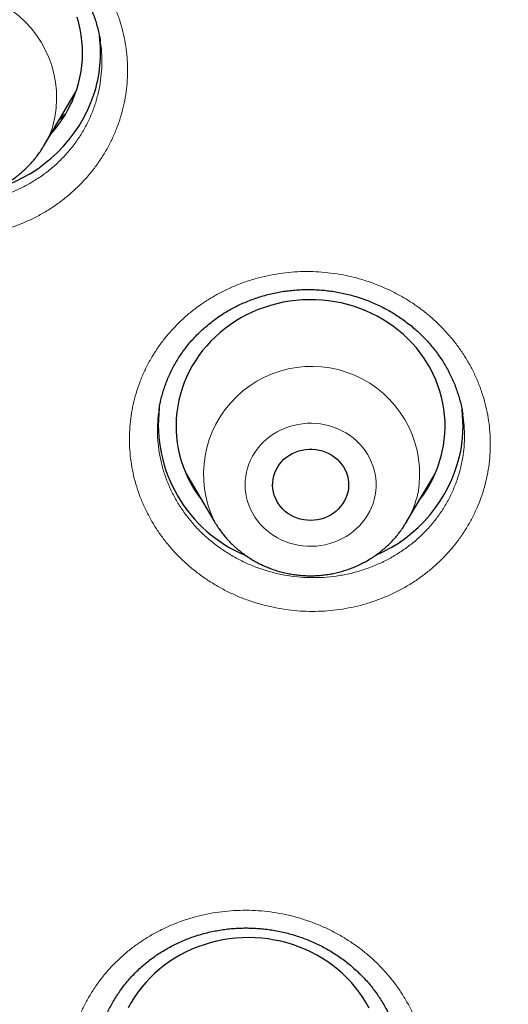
# Model space of a CAD drawing. Header units: millimetres. Extents: x 8 to 436, y 12 to 764.
# Tile 500 of 656: x 195.96 to 201.41, y 709.95 to 720.94. Entities that reach past the tile are written whole.
import ezdxf

# ---------------------------------------------------------------- set-up
doc = ezdxf.new("R2010")
doc.units = ezdxf.units.MM

msp = doc.modelspace()

# ---------------------------------------------------------------- linework, layer by layer
at = {"color": 7, "linetype": 'Continuous', "lineweight": 30}
for p, q in [((196.856, 720.696), (196.854, 720.705)), ((196.228, 719.535), (196.587, 720.145)), ((197.512, 716.588), (197.511, 716.581)), ((200.898, 716.534), (200.898, 716.536)), ((197.809, 715.881), (198.131, 715.335)), ((200.27, 715.335), (200.593, 715.881)), ((200.514, 715.73), (200.487, 715.702)), ((200.27, 715.335), (200.27, 715.333))]:
    msp.add_line(p, q, dxfattribs=at)
at = {"color": 252, "linetype": 'Continuous', "lineweight": 0}
for p, q in [((197.903, 715.721), (197.875, 715.747)), ((200.516, 715.732), (200.488, 715.704)), ((200.27, 715.333), (200.261, 715.319))]:
    msp.add_line(p, q, dxfattribs=at)
at = {"color": 7, "linetype": 'Continuous', "lineweight": 30, "flags": 128}
for points in [[(196.593, 720.163), (196.613, 720.229), (196.629, 720.295), (196.641, 720.362), (196.65, 720.43), (196.656, 720.498), (196.658, 720.566), (196.656, 720.634), (196.651, 720.702), (196.643, 720.77), (196.631, 720.837), (196.616, 720.904), (196.597, 720.969)], [(200.669, 716.12), (200.682, 716.187), (200.692, 716.255), (200.698, 716.322), (200.701, 716.391), (200.7, 716.459), (200.695, 716.527), (200.687, 716.594), (200.676, 716.662), (200.661, 716.728), (200.643, 716.794), (200.621, 716.859), (200.596, 716.923), (200.568, 716.986), (200.537, 717.047), (200.502, 717.107), (200.465, 717.166), (200.424, 717.222), (200.381, 717.277), (200.335, 717.329), (200.286, 717.38), (200.235, 717.428), (200.181, 717.474), (200.125, 717.517), (200.067, 717.558), (200.007, 717.596), (199.945, 717.631), (199.881, 717.663), (199.816, 717.693), (199.749, 717.719), (199.681, 717.742), (199.611, 717.762), (199.541, 717.78), (199.47, 717.793), (199.399, 717.804), (199.327, 717.811), (199.254, 717.815), (199.182, 717.816), (199.109, 717.814), (199.037, 717.808), (198.965, 717.799), (198.894, 717.787), (198.823, 717.771), (198.754, 717.752), (198.685, 717.73), (198.618, 717.706), (198.551, 717.678), (198.487, 717.647), (198.424, 717.613), (198.363, 717.576), (198.304, 717.537), (198.247, 717.495), (198.192, 717.45), (198.139, 717.403), (198.089, 717.354), (198.042, 717.302), (197.997, 717.248), (197.956, 717.193), (197.917, 717.135), (197.881, 717.076), (197.848, 717.016), (197.818, 716.953), (197.792, 716.89), (197.768, 716.825), (197.749, 716.76), (197.732, 716.694), (197.719, 716.627), (197.709, 716.559), (197.703, 716.491), (197.701, 716.423), (197.702, 716.355), (197.706, 716.287), (197.714, 716.219), (197.725, 716.152), (197.74, 716.085), (197.758, 716.019), (197.78, 715.954), (197.805, 715.89), (197.833, 715.828), (197.865, 715.766), (197.899, 715.706), (197.937, 715.648), (197.977, 715.592), (197.988, 715.577)], [(199.616, 715.669), (199.606, 715.634), (199.593, 715.6), (199.577, 715.567), (199.558, 715.536), (199.535, 715.506), (199.51, 715.478), (199.483, 715.453), (199.453, 715.43), (199.421, 715.41), (199.387, 715.393), (199.352, 715.378), (199.315, 715.367), (199.277, 715.359), (199.239, 715.354), (199.201, 715.352), (199.162, 715.354), (199.124, 715.359), (199.086, 715.367), (199.05, 715.378), (199.014, 715.393), (198.981, 715.41), (198.948, 715.43), (198.919, 715.453), (198.891, 715.478), (198.866, 715.506), (198.844, 715.536), (198.824, 715.567), (198.808, 715.6), (198.795, 715.634), (198.786, 715.669), (198.78, 715.705), (198.777, 715.741), (198.778, 715.777), (198.782, 715.813), (198.79, 715.849), (198.801, 715.884), (198.816, 715.917), (198.834, 715.949), (198.854, 715.98), (198.878, 716.008), (198.904, 716.035), (198.933, 716.059), (198.964, 716.081), (198.997, 716.099), (199.032, 716.115), (199.068, 716.128), (199.105, 716.138), (199.143, 716.145), (199.181, 716.148), (199.22, 716.148), (199.258, 716.145), (199.296, 716.138), (199.333, 716.128), (199.37, 716.115), (199.404, 716.099), (199.437, 716.081), (199.468, 716.059), (199.497, 716.035), (199.523, 716.008), (199.547, 715.98), (199.568, 715.949), (199.585, 715.917), (199.6, 715.884), (199.611, 715.849), (199.619, 715.813), (199.623, 715.777), (199.624, 715.741), (199.622, 715.705), (199.616, 715.669)], [(199.854, 709.908), (199.821, 709.969), (199.784, 710.028), (199.744, 710.085), (199.702, 710.14), (199.657, 710.193), (199.609, 710.244), (199.558, 710.293), (199.505, 710.339), (199.45, 710.383), (199.392, 710.425), (199.332, 710.463), (199.271, 710.5), (199.208, 710.533), (199.143, 710.563), (199.076, 710.59), (199.009, 710.615), (198.94, 710.636), (198.87, 710.654), (198.799, 710.668), (198.727, 710.68), (198.656, 710.688), (198.583, 710.693), (198.511, 710.695), (198.438, 710.694), (198.366, 710.689), (198.294, 710.681), (198.223, 710.669), (198.152, 710.655), (198.082, 710.637), (198.013, 710.616), (197.945, 710.592), (197.878, 710.565), (197.813, 710.535), (197.75, 710.502), (197.688, 710.466), (197.629, 710.427), (197.571, 710.386), (197.516, 710.342), (197.462, 710.296), (197.412, 710.247), (197.364, 710.196), (197.318, 710.143), (197.275, 710.088), (197.236, 710.031), (197.199, 709.972), (197.165, 709.912)]]:
    msp.add_lwpolyline(points, dxfattribs=at)
at = {"color": 252, "linetype": 'Continuous', "lineweight": 0, "flags": 128}
msp.add_lwpolyline([(198.486, 715.89), (198.477, 715.843), (198.472, 715.796), (198.47, 715.749), (198.472, 715.701), (198.477, 715.654), (198.486, 715.607), (198.498, 715.562), (198.514, 715.516), (198.533, 715.472), (198.555, 715.43), (198.58, 715.389), (198.608, 715.349), (198.639, 715.312), (198.672, 715.276), (198.708, 715.243), (198.747, 715.213), (198.787, 715.184), (198.83, 715.159), (198.874, 715.136), (198.92, 715.117), (198.967, 715.1), (199.015, 715.086), (199.064, 715.076), (199.114, 715.069), (199.165, 715.065), (199.215, 715.064), (199.265, 715.066), (199.315, 715.072), (199.365, 715.081), (199.414, 715.094), (199.461, 715.109), (199.508, 715.127), (199.553, 715.149), (199.596, 715.173), (199.637, 715.2), (199.677, 715.23), (199.714, 715.262), (199.749, 715.296), (199.781, 715.333), (199.81, 715.371), (199.836, 715.412), (199.86, 715.454), (199.88, 715.497), (199.897, 715.542), (199.91, 715.587), (199.921, 715.634), (199.927, 715.681), (199.931, 715.728), (199.931, 715.775), (199.927, 715.823), (199.92, 715.87), (199.91, 715.916), (199.896, 715.961), (199.878, 716.006), (199.858, 716.049), (199.835, 716.091), (199.808, 716.132), (199.779, 716.17), (199.746, 716.206), (199.712, 716.241), (199.674, 716.273), (199.635, 716.302), (199.593, 716.329), (199.55, 716.353), (199.505, 716.374), (199.458, 716.393), (199.41, 716.408), (199.362, 716.42), (199.312, 716.429), (199.262, 716.434), (199.212, 716.436), (199.161, 716.436), (199.111, 716.431), (199.061, 716.424), (199.012, 716.413), (198.964, 716.399), (198.917, 716.383), (198.871, 716.363), (198.827, 716.34), (198.784, 716.314), (198.744, 716.286), (198.706, 716.255), (198.67, 716.222), (198.636, 716.186), (198.606, 716.149), (198.578, 716.109), (198.553, 716.068), (198.531, 716.025), (198.513, 715.981), (198.497, 715.936), (198.486, 715.89)], dxfattribs=at)
at = {"color": 252, "linetype": 'Continuous', "lineweight": 0}
for centre, radius, start, end in [((195.166, 720.07), 1.203, 344.9443, 206.8618), ((195.267, 720.101), 1.115, 329.192, 342.0672), ((199.212, 715.867), 1.205, 349.9819, 206.1995), ((199.317, 715.898), 1.107, 329.4318, 347.4726)]:
    msp.add_arc(centre, radius, start, end, dxfattribs=at)
at = {"color": 7, "linetype": 'Continuous', "lineweight": 30}
for centre, radius, start, end in [((195.352, 720.572), 1.506, 342.0648, 7.1769), ((195.274, 720.592), 1.387, 317.8219, 341.9799), ((195.224, 720.635), 1.647, 287.7029, 341.3483), ((199.086, 716.422), 1.583, 173.232, 247.4247), ((199.398, 716.407), 1.503, 347.5137, 7.0649), ((199.287, 716.452), 1.621, 293.3151, 346.8111), ((199.333, 716.418), 1.369, 322.0886, 347.4137)]:
    msp.add_arc(centre, radius, start, end, dxfattribs=at)
at = {"color": 252, "linetype": 'Continuous', "lineweight": 0}
for points, knots in [([(184.507, 710.808), (184.52, 711.585), (184.549, 713.197), (184.777, 715.636), (185.147, 718.116), (185.668, 720.573), (186.334, 722.999), (187.143, 725.385), (188.094, 727.725), (189.183, 730.012), (190.406, 732.237), (191.761, 734.395), (193.242, 736.478), (194.845, 738.479), (196.564, 740.393), (198.396, 742.213), (200.333, 743.934), (202.37, 745.55), (204.5, 747.057), (206.716, 748.448), (209.012, 749.721), (211.38, 750.871), (213.814, 751.894), (216.304, 752.787), (218.844, 753.548), (221.425, 754.174), (224.04, 754.662), (226.679, 755.012), (229.335, 755.223), (232, 755.293), (234.665, 755.223), (237.321, 755.012), (239.96, 754.662), (242.575, 754.174), (245.156, 753.548), (247.696, 752.787), (250.186, 751.894), (252.62, 750.871), (254.988, 749.721), (257.284, 748.448), (259.5, 747.057), (261.63, 745.55), (263.667, 743.934), (265.604, 742.213), (267.436, 740.393), (269.155, 738.479), (270.758, 736.478), (272.239, 734.395), (273.594, 732.237), (274.817, 730.012), (275.906, 727.725), (276.857, 725.385), (277.666, 722.999), (278.332, 720.573), (278.853, 718.116), (279.223, 715.636), (279.451, 713.197), (279.48, 711.586), (279.493, 710.809)], [0, 0, 0, 0, 0.016668, 0.034569, 0.05247, 0.070372, 0.088273, 0.106174, 0.124075, 0.141977, 0.159878, 0.177779, 0.19568, 0.213582, 0.231483, 0.249384, 0.267286, 0.285187, 0.303088, 0.320989, 0.338891, 0.356792, 0.374693, 0.392594, 0.410496, 0.428397, 0.446298, 0.464199, 0.482101, 0.500002, 0.517903, 0.535804, 0.553706, 0.571607, 0.589508, 0.60741, 0.625311, 0.643212, 0.661113, 0.679015, 0.696916, 0.714817, 0.732718, 0.75062, 0.768521, 0.786422, 0.804323, 0.822225, 0.840126, 0.858027, 0.875928, 0.89383, 0.911731, 0.929632, 0.947534, 0.965435, 0.983336, 1, 1, 1, 1]), ([(186.501, 709.951), (186.52, 710.89), (186.556, 712.762), (186.855, 715.549), (187.335, 718.3), (188.01, 721.014), (188.879, 723.693), (189.936, 726.324), (191.168, 728.887), (192.57, 731.358), (194.135, 733.726), (195.865, 735.991), (197.757, 738.154), (199.805, 740.204), (201.988, 742.129), (204.289, 743.908), (206.7, 745.533), (209.22, 747.004), (211.849, 748.321), (214.577, 749.479), (217.376, 750.472), (220.227, 751.288), (223.116, 751.922), (226.044, 752.375), (229.009, 752.646), (232, 752.735), (234.991, 752.646), (237.957, 752.375), (240.885, 751.922), (243.774, 751.288), (246.624, 750.472), (249.424, 749.478), (252.151, 748.32), (254.781, 747.003), (257.301, 745.532), (259.712, 743.907), (262.013, 742.128), (264.195, 740.204), (266.243, 738.153), (268.136, 735.991), (269.865, 733.725), (271.431, 731.357), (272.832, 728.886), (274.065, 726.324), (275.121, 723.693), (275.99, 721.014), (276.665, 718.299), (277.145, 715.548), (277.444, 712.761), (277.48, 710.89), (277.499, 709.951)], [0, 0, 0, 0, 0.020985, 0.041789, 0.062502, 0.083215, 0.104018, 0.125, 0.145986, 0.166791, 0.187505, 0.208217, 0.229019, 0.25, 0.270986, 0.291791, 0.312505, 0.333217, 0.354019, 0.375, 0.395986, 0.416791, 0.437505, 0.458217, 0.479019, 0.5, 0.520986, 0.541791, 0.562505, 0.583217, 0.604019, 0.625, 0.645986, 0.666791, 0.687505, 0.708217, 0.729019, 0.75, 0.770986, 0.791791, 0.812505, 0.833217, 0.854019, 0.875, 0.895985, 0.916789, 0.937502, 0.958215, 0.979017, 1, 1, 1, 1]), ([(197.073, 719.827), (197.073, 719.826), (197.06, 719.785), (197.03, 719.704), (196.978, 719.587), (196.917, 719.473), (196.848, 719.364), (196.772, 719.259), (196.688, 719.16), (196.597, 719.067), (196.5, 718.979), (196.397, 718.898), (196.288, 718.823), (196.173, 718.756), (196.054, 718.697), (195.931, 718.645), (195.804, 718.601), (195.675, 718.566), (195.543, 718.538), (195.409, 718.52), (195.273, 718.51), (195.138, 718.508), (195.002, 718.515), (194.867, 718.531), (194.734, 718.555), (194.601, 718.588), (194.472, 718.629), (194.346, 718.678), (194.223, 718.735), (194.105, 718.8), (193.991, 718.872), (193.882, 718.952), (193.78, 719.037), (193.683, 719.129), (193.594, 719.227), (193.511, 719.33), (193.436, 719.438), (193.368, 719.551), (193.309, 719.667), (193.258, 719.787), (193.216, 719.91), (193.183, 720.035), (193.158, 720.161), (193.143, 720.289), (193.137, 720.417), (193.14, 720.545), (193.152, 720.673), (193.173, 720.801), (193.204, 720.928), (193.245, 721.055), (193.295, 721.177), (193.353, 721.294), (193.418, 721.405), (193.491, 721.512), (193.572, 721.614), (193.659, 721.71), (193.754, 721.8), (193.855, 721.884), (193.962, 721.962), (194.074, 722.032), (194.191, 722.095), (194.312, 722.15), (194.437, 722.198), (194.566, 722.237), (194.697, 722.268), (194.83, 722.29), (194.964, 722.304), (195.1, 722.309), (195.236, 722.306), (195.371, 722.294), (195.506, 722.274), (195.638, 722.244), (195.769, 722.207), (195.897, 722.161), (196.021, 722.108), (196.142, 722.046), (196.257, 721.977), (196.368, 721.901), (196.474, 721.818), (196.573, 721.729), (196.666, 721.634), (196.751, 721.533), (196.83, 721.427), (196.901, 721.316), (196.964, 721.201), (197.018, 721.083), (197.064, 720.962), (197.101, 720.838), (197.13, 720.712), (197.149, 720.584), (197.16, 720.456), (197.161, 720.329), (197.153, 720.201), (197.135, 720.074), (197.11, 719.949), (197.085, 719.868), (197.073, 719.827)], [0, 0, 0, 0, 0.000143, 0.010841, 0.021574, 0.03232, 0.043054, 0.053751, 0.064448, 0.075181, 0.085927, 0.09666, 0.107357, 0.118061, 0.128802, 0.139555, 0.150296, 0.161, 0.171716, 0.182468, 0.193233, 0.203986, 0.214702, 0.225429, 0.236193, 0.246969, 0.257733, 0.26846, 0.279193, 0.289962, 0.300744, 0.311513, 0.322246, 0.332976, 0.343743, 0.354522, 0.365289, 0.376019, 0.38674, 0.397497, 0.408267, 0.419024, 0.429745, 0.440453, 0.451198, 0.461956, 0.472701, 0.483409, 0.494548, 0.505702, 0.516841, 0.527542, 0.538279, 0.549029, 0.559766, 0.570466, 0.581167, 0.591904, 0.602653, 0.61339, 0.62409, 0.634798, 0.645542, 0.656298, 0.667043, 0.67775, 0.68847, 0.699227, 0.709995, 0.720752, 0.731472, 0.742201, 0.752968, 0.763746, 0.774513, 0.785242, 0.795975, 0.806745, 0.817526, 0.828296, 0.839029, 0.849756, 0.860521, 0.871298, 0.882062, 0.89279, 0.903507, 0.91426, 0.925026, 0.93578, 0.946497, 0.957173, 0.967886, 0.978611, 0.989324, 1, 1, 1, 1]), ([(193.471, 720.761), (193.467, 720.742), (193.457, 720.679), (193.451, 720.568), (193.453, 720.432), (193.468, 720.296), (193.496, 720.162), (193.535, 720.029), (193.585, 719.9), (193.647, 719.776), (193.72, 719.656), (193.803, 719.543), (193.895, 719.436), (193.997, 719.337), (194.107, 719.247), (194.225, 719.165), (194.349, 719.092), (194.479, 719.03), (194.613, 718.979), (194.752, 718.938), (194.894, 718.908), (195.037, 718.889), (195.181, 718.883), (195.326, 718.887), (195.469, 718.903), (195.61, 718.931), (195.747, 718.969), (195.881, 719.019), (196.009, 719.079), (196.131, 719.149), (196.247, 719.228), (196.354, 719.317), (196.454, 719.414), (196.544, 719.519), (196.624, 719.631), (196.694, 719.75), (196.754, 719.873), (196.785, 719.959), (196.8, 720.002)], [0, 0, 0, 0, 0.011807, 0.040046, 0.068285, 0.096423, 0.124598, 0.152874, 0.181151, 0.209326, 0.237533, 0.265841, 0.294149, 0.322356, 0.350577, 0.378898, 0.40722, 0.435441, 0.463652, 0.491964, 0.520276, 0.548487, 0.576672, 0.604957, 0.633242, 0.661426, 0.68958, 0.717833, 0.746087, 0.77424, 0.802372, 0.830605, 0.858838, 0.88697, 0.915177, 0.943485, 0.971793, 1, 1, 1, 1]), ([(196.8, 720.002), (196.812, 720.045), (196.838, 720.132), (196.861, 720.266), (196.874, 720.402), (196.873, 720.538), (196.867, 720.636), (196.857, 720.689), (196.856, 720.696)], [0, 0, 0, 0, 0.193186, 0.387062, 0.580937, 0.774124, 0.96805, 1, 1, 1, 1]), ([(196.474, 719.899), (196.451, 719.874), (196.427, 719.848), (196.4, 719.825), (196.398, 719.824)], [0, 0, 0, 0, 0.9450237, 1, 1, 1, 1]), ([(197.223, 716.647), (197.233, 716.688), (197.253, 716.771), (197.294, 716.892), (197.343, 717.01), (197.401, 717.125), (197.467, 717.236), (197.541, 717.342), (197.622, 717.443), (197.711, 717.539), (197.806, 717.629), (197.907, 717.713), (198.015, 717.789), (198.127, 717.859), (198.245, 717.921), (198.367, 717.976), (198.492, 718.023), (198.621, 718.061), (198.753, 718.092), (198.886, 718.114), (199.021, 718.127), (199.157, 718.132), (199.292, 718.128), (199.428, 718.115), (199.563, 718.094), (199.695, 718.064), (199.826, 718.026), (199.953, 717.98), (200.077, 717.926), (200.197, 717.864), (200.313, 717.795), (200.423, 717.719), (200.528, 717.636), (200.626, 717.546), (200.719, 717.45), (200.804, 717.349), (200.882, 717.243), (200.952, 717.132), (201.014, 717.018), (201.068, 716.899), (201.113, 716.777), (201.15, 716.654), (201.177, 716.528), (201.196, 716.401), (201.205, 716.273), (201.205, 716.145), (201.197, 716.015), (201.178, 715.886), (201.149, 715.756), (201.112, 715.63), (201.065, 715.509), (201.011, 715.392), (200.948, 715.279), (200.878, 715.171), (200.8, 715.067), (200.715, 714.969), (200.622, 714.876), (200.523, 714.79), (200.419, 714.71), (200.308, 714.637), (200.193, 714.572), (200.073, 714.514), (199.948, 714.463), (199.821, 714.421), (199.691, 714.387), (199.558, 714.362), (199.424, 714.345), (199.288, 714.336), (199.152, 714.336), (199.017, 714.345), (198.882, 714.362), (198.749, 714.388), (198.617, 714.423), (198.488, 714.465), (198.362, 714.516), (198.241, 714.574), (198.123, 714.64), (198.01, 714.714), (197.903, 714.794), (197.801, 714.88), (197.706, 714.973), (197.618, 715.072), (197.537, 715.176), (197.463, 715.285), (197.398, 715.398), (197.34, 715.515), (197.291, 715.635), (197.251, 715.758), (197.219, 715.883), (197.197, 716.01), (197.183, 716.137), (197.179, 716.266), (197.184, 716.394), (197.198, 716.521), (197.214, 716.605), (197.223, 716.647)], [0, 0, 0, 0, 0.010685, 0.021407, 0.032141, 0.042863, 0.053549, 0.06425, 0.074987, 0.085737, 0.096475, 0.107176, 0.117882, 0.128626, 0.139381, 0.150124, 0.160831, 0.171547, 0.182299, 0.193063, 0.203816, 0.214531, 0.225255, 0.236016, 0.246789, 0.257549, 0.268274, 0.279002, 0.289767, 0.300544, 0.311309, 0.322037, 0.332763, 0.343526, 0.354302, 0.365065, 0.375791, 0.38651, 0.397266, 0.408034, 0.41879, 0.429509, 0.440219, 0.450965, 0.461724, 0.472471, 0.483181, 0.494326, 0.505486, 0.516632, 0.527336, 0.538076, 0.548829, 0.55957, 0.570274, 0.580977, 0.591718, 0.60247, 0.613211, 0.623914, 0.634624, 0.645369, 0.656128, 0.666873, 0.677583, 0.688301, 0.699056, 0.709824, 0.720579, 0.731297, 0.742023, 0.752786, 0.763561, 0.774323, 0.785049, 0.795777, 0.806542, 0.81732, 0.828085, 0.838813, 0.849537, 0.860299, 0.871072, 0.881833, 0.892558, 0.903274, 0.914027, 0.924793, 0.935546, 0.946262, 0.956985, 0.967745, 0.978517, 0.989277, 1, 1, 1, 1]), ([(197.511, 716.581), (197.509, 716.57), (197.499, 716.515), (197.493, 716.414), (197.493, 716.278), (197.506, 716.142), (197.531, 716.008), (197.568, 715.875), (197.617, 715.746), (197.657, 715.663), (197.7, 715.581), (197.748, 715.501), (197.829, 715.387), (197.92, 715.279), (198.02, 715.179), (198.129, 715.088), (198.246, 715.005), (198.369, 714.931), (198.498, 714.867), (198.632, 714.814), (198.77, 714.772), (198.911, 714.74), (199.055, 714.72), (199.199, 714.712), (199.343, 714.715), (199.487, 714.729), (199.628, 714.755), (199.767, 714.792), (199.901, 714.84), (200.031, 714.898), (200.154, 714.966), (200.271, 715.045), (200.38, 715.132), (200.481, 715.228), (200.573, 715.331), (200.655, 715.442), (200.727, 715.559), (200.788, 715.682), (200.835, 715.802), (200.869, 715.917), (200.894, 716.028), (200.911, 716.148), (200.919, 716.276), (200.915, 716.408), (200.904, 716.493), (200.898, 716.534)], [0, 0, 0, 0, 0.005665, 0.03029, 0.054915, 0.079453, 0.103989, 0.128614, 0.153238, 0.177775, 0.177903, 0.202492, 0.227168, 0.251844, 0.276432, 0.301034, 0.325724, 0.350414, 0.375016, 0.399616, 0.424305, 0.448993, 0.473594, 0.49818, 0.522854, 0.547528, 0.572114, 0.59668, 0.621334, 0.645987, 0.670553, 0.695105, 0.719746, 0.744386, 0.768938, 0.793491, 0.818131, 0.842771, 0.867324, 0.887768, 0.908238, 0.928682, 0.953248, 0.977902, 1, 1, 1, 1]), ([(196.489, 709.096), (196.489, 709.138), (196.488, 709.223), (196.5, 709.35), (196.519, 709.476), (196.548, 709.6), (196.585, 709.722), (196.631, 709.841), (196.686, 709.957), (196.749, 710.069), (196.82, 710.177), (196.898, 710.279), (196.984, 710.377), (197.077, 710.468), (197.176, 710.554), (197.282, 710.633), (197.392, 710.706), (197.508, 710.77), (197.628, 710.828), (197.753, 710.877), (197.881, 710.919), (198.011, 710.952), (198.144, 710.977), (198.278, 710.993), (198.414, 711.001), (198.55, 711.001), (198.686, 710.991), (198.82, 710.973), (198.954, 710.947), (199.085, 710.912), (199.214, 710.869), (199.339, 710.818), (199.461, 710.759), (199.578, 710.693), (199.691, 710.619), (199.798, 710.539), (199.899, 710.452), (199.993, 710.359), (200.081, 710.26), (200.162, 710.156), (200.235, 710.047), (200.3, 709.934), (200.357, 709.818), (200.405, 709.698), (200.445, 709.575), (200.476, 709.45), (200.498, 709.322), (200.511, 709.192), (200.514, 709.059), (200.508, 708.929), (200.492, 708.801), (200.467, 708.676), (200.433, 708.552), (200.391, 708.432), (200.34, 708.314), (200.281, 708.201), (200.213, 708.091), (200.138, 707.986), (200.055, 707.886), (199.966, 707.791), (199.869, 707.703), (199.767, 707.621), (199.658, 707.546), (199.544, 707.478), (199.426, 707.417), (199.304, 707.364), (199.177, 707.319), (199.048, 707.282), (198.916, 707.253), (198.782, 707.233), (198.647, 707.222), (198.511, 707.219), (198.375, 707.224), (198.24, 707.238), (198.106, 707.261), (197.973, 707.292), (197.844, 707.332), (197.716, 707.379), (197.593, 707.435), (197.474, 707.498), (197.359, 707.568), (197.25, 707.646), (197.146, 707.73), (197.049, 707.82), (196.958, 707.916), (196.874, 708.018), (196.798, 708.125), (196.729, 708.236), (196.668, 708.351), (196.616, 708.47), (196.573, 708.591), (196.538, 708.715), (196.512, 708.841), (196.495, 708.968), (196.491, 709.054), (196.489, 709.096)], [0, 0, 0, 0, 0.0106854, 0.0214072, 0.0321414, 0.0428632, 0.0535486, 0.0642496, 0.0749872, 0.0857372, 0.0964748, 0.1071758, 0.1178825, 0.1286256, 0.1393812, 0.1501244, 0.1608311, 0.1715467, 0.1822988, 0.1930634, 0.2038156, 0.2145312, 0.2252552, 0.2360158, 0.2467889, 0.2575495, 0.2682735, 0.2790017, 0.2897666, 0.3005439, 0.3113087, 0.3220369, 0.3327632, 0.3435262, 0.3543016, 0.3650645, 0.3757908, 0.3865099, 0.3972658, 0.408034, 0.4187898, 0.4295089, 0.4402188, 0.4509653, 0.4617243, 0.4724708, 0.4831807, 0.4943264, 0.5054859, 0.5166317, 0.5273356, 0.5380762, 0.5488292, 0.5595697, 0.5702737, 0.5809775, 0.5917177, 0.6024704, 0.6132107, 0.6239145, 0.6346237, 0.6453695, 0.6561277, 0.6668735, 0.6775827, 0.6883012, 0.6990562, 0.7098237, 0.7205788, 0.7312973, 0.7420232, 0.7527857, 0.7635607, 0.7743232, 0.7850491, 0.7957774, 0.8065423, 0.8173197, 0.8280846, 0.8388129, 0.8495374, 0.8602986, 0.8710722, 0.8818334, 0.8925579, 0.9032742, 0.9140272, 0.9247926, 0.9355455, 0.9462618, 0.9569849, 0.9677447, 0.9785171, 0.9892769, 1, 1, 1, 1]), ([(211.189, 671.931), (210.361, 672.35), (208.701, 673.189), (206.322, 674.629), (204.035, 676.192), (201.862, 677.885), (199.769, 679.733), (197.771, 681.738), (195.882, 683.903), (194.145, 686.183), (192.568, 688.563), (191.163, 691.031), (189.935, 693.578), (188.887, 696.194), (188.023, 698.874), (187.346, 701.605), (186.862, 704.371), (186.558, 707.157), (186.52, 709.02), (186.501, 709.951)], [0, 0, 0, 0, 0.056574, 0.113415, 0.17016, 0.226689, 0.283221, 0.342868, 0.402514, 0.462416, 0.522329, 0.581975, 0.64161, 0.701258, 0.760904, 0.820805, 0.880718, 0.940364, 1, 1, 1, 1])]:
    msp.add_open_spline(points, degree=3, knots=knots, dxfattribs=at)
at = {"color": 7, "linetype": 'Continuous', "lineweight": 30}
for points, knots in [([(228.82, 667.839), (227.618, 667.945), (225.213, 668.158), (221.655, 668.822), (218.163, 669.733), (214.788, 670.9), (211.549, 672.303), (208.463, 673.927), (205.522, 675.774), (202.745, 677.831), (200.147, 680.088), (197.747, 682.528), (195.557, 685.138), (193.592, 687.902), (191.863, 690.802), (190.383, 693.82), (189.158, 696.939), (188.198, 700.138), (187.508, 703.397), (187.093, 706.698), (186.954, 710.019), (187.093, 713.34), (187.508, 716.641), (188.198, 719.901), (189.158, 723.1), (190.383, 726.218), (191.863, 729.236), (193.592, 732.136), (195.557, 734.9), (197.747, 737.51), (200.147, 739.951), (202.745, 742.207), (205.522, 744.265), (208.463, 746.111), (211.549, 747.735), (214.762, 749.127), (218.08, 750.277), (221.484, 751.179), (224.953, 751.828), (228.466, 752.218), (232, 752.349), (235.534, 752.218), (239.047, 751.828), (242.516, 751.179), (245.92, 750.277), (249.238, 749.127), (252.451, 747.735), (255.537, 746.111), (258.478, 744.265), (261.255, 742.207), (263.853, 739.951), (266.253, 737.51), (268.443, 734.9), (270.408, 732.136), (272.137, 729.236), (273.617, 726.218), (274.842, 723.1), (275.802, 719.901), (276.492, 716.641), (276.907, 713.34), (277.046, 710.019), (276.907, 706.698), (276.492, 703.397), (275.802, 700.138), (274.842, 696.939), (273.617, 693.82), (272.137, 690.802), (270.408, 687.902), (268.443, 685.138), (266.253, 682.528), (263.853, 680.088), (261.255, 677.831), (258.478, 675.774), (255.537, 673.927), (252.451, 672.303), (249.212, 670.9), (245.837, 669.733), (242.345, 668.822), (238.787, 668.158), (236.382, 667.945), (235.18, 667.839)], [0, 0, 0, 0, 0.013106, 0.026212, 0.039318, 0.052424, 0.065212, 0.078, 0.090788, 0.103576, 0.116364, 0.129151, 0.141939, 0.154727, 0.167515, 0.180303, 0.193091, 0.205879, 0.218667, 0.231454, 0.244242, 0.25703, 0.269818, 0.282606, 0.295394, 0.308182, 0.32097, 0.333758, 0.346545, 0.359333, 0.372121, 0.384909, 0.397697, 0.410485, 0.423273, 0.436061, 0.448848, 0.461636, 0.474424, 0.487212, 0.5, 0.512788, 0.525576, 0.538364, 0.551152, 0.563939, 0.576727, 0.589515, 0.602303, 0.615091, 0.627879, 0.640667, 0.653455, 0.666242, 0.67903, 0.691818, 0.704606, 0.717394, 0.730182, 0.74297, 0.755758, 0.768546, 0.781333, 0.794121, 0.806909, 0.819697, 0.832485, 0.845273, 0.858061, 0.870849, 0.883636, 0.896424, 0.909212, 0.922, 0.934788, 0.947576, 0.960682, 0.973788, 0.986894, 1, 1, 1, 1]), ([(193.469, 720.761), (193.47, 720.765), (193.473, 720.792), (193.483, 720.841), (193.498, 720.907), (193.517, 720.973), (193.538, 721.038), (193.562, 721.101), (193.589, 721.164), (193.619, 721.225), (193.652, 721.286), (193.688, 721.345), (193.726, 721.402), (193.767, 721.458), (193.811, 721.512), (193.856, 721.564), (193.905, 721.614), (193.955, 721.662), (194.008, 721.708), (194.062, 721.752), (194.119, 721.793), (194.178, 721.833), (194.238, 721.869), (194.3, 721.904), (194.364, 721.936), (194.429, 721.965), (194.496, 721.992), (194.563, 722.016), (194.631, 722.037), (194.701, 722.055), (194.771, 722.071), (194.842, 722.084), (194.914, 722.094), (194.986, 722.101), (195.059, 722.105), (195.131, 722.106), (195.204, 722.105), (195.276, 722.1), (195.349, 722.093), (195.421, 722.083), (195.493, 722.07), (195.564, 722.054), (195.634, 722.036), (195.703, 722.014), (195.771, 721.99), (195.838, 721.964), (195.904, 721.934), (195.97, 721.902), (196.033, 721.867), (196.095, 721.83), (196.156, 721.791), (196.214, 721.749), (196.269, 721.706), (196.323, 721.66), (196.375, 721.612), (196.425, 721.562), (196.474, 721.51), (196.519, 721.456), (196.563, 721.4), (196.603, 721.342), (196.641, 721.284), (196.676, 721.224), (196.708, 721.163), (196.738, 721.101), (196.765, 721.037), (196.789, 720.973), (196.81, 720.907), (196.828, 720.84), (196.843, 720.773), (196.853, 720.725), (196.856, 720.699), (196.856, 720.696)], [0, 0, 0, 0, 0.002735, 0.017759, 0.03278, 0.047793, 0.062786, 0.077738, 0.092697, 0.107666, 0.122641, 0.137614, 0.152582, 0.167539, 0.18248, 0.197406, 0.212279, 0.227173, 0.242047, 0.256909, 0.271763, 0.286617, 0.301476, 0.316348, 0.331234, 0.346064, 0.360852, 0.37563, 0.390401, 0.405171, 0.419945, 0.434726, 0.449516, 0.464321, 0.479096, 0.493792, 0.508531, 0.523322, 0.538145, 0.55298, 0.567801, 0.582583, 0.597306, 0.611957, 0.626605, 0.641331, 0.656146, 0.671016, 0.68591, 0.700789, 0.715613, 0.73035, 0.744978, 0.759621, 0.774378, 0.789231, 0.804149, 0.8191, 0.834048, 0.848954, 0.863787, 0.878518, 0.893247, 0.908095, 0.923011, 0.937977, 0.952974, 0.967984, 0.982982, 0.997949, 1, 1, 1, 1]), ([(196.472, 719.896), (196.461, 719.885), (196.437, 719.861), (196.412, 719.838), (196.4, 719.827)], [0, 0, 0, 0, 0.489684, 1, 1, 1, 1]), ([(194.088, 719.535), (194.093, 719.528), (194.107, 719.503), (194.134, 719.462), (194.17, 719.413), (194.208, 719.366), (194.249, 719.321), (194.292, 719.278), (194.337, 719.237), (194.384, 719.198), (194.433, 719.161), (194.484, 719.127), (194.537, 719.096), (194.592, 719.067), (194.648, 719.041), (194.705, 719.017), (194.763, 718.997), (194.823, 718.979), (194.883, 718.964), (194.944, 718.952), (195.006, 718.943), (195.068, 718.937), (195.13, 718.934), (195.192, 718.935), (195.255, 718.938), (195.317, 718.944), (195.378, 718.953), (195.439, 718.966), (195.5, 718.981), (195.559, 718.999), (195.618, 719.02), (195.675, 719.044), (195.731, 719.071), (195.785, 719.1), (195.838, 719.132), (195.889, 719.166), (195.939, 719.203), (195.986, 719.243), (196.031, 719.284), (196.074, 719.328), (196.114, 719.374), (196.152, 719.421), (196.188, 719.471), (196.213, 719.509), (196.225, 719.531), (196.228, 719.535)], [0, 0, 0, 0, 0.010415, 0.034123, 0.057854, 0.081611, 0.105395, 0.129205, 0.153042, 0.176906, 0.200797, 0.224715, 0.248658, 0.272626, 0.296618, 0.320631, 0.344665, 0.368718, 0.392788, 0.416873, 0.440972, 0.465082, 0.489201, 0.513329, 0.537461, 0.561597, 0.585732, 0.609866, 0.633996, 0.65812, 0.682236, 0.706341, 0.730433, 0.75451, 0.778569, 0.80261, 0.826629, 0.850625, 0.874597, 0.898542, 0.922461, 0.946352, 0.970214, 0.994048, 1, 1, 1, 1]), ([(197.528, 716.681), (197.531, 716.692), (197.538, 716.725), (197.553, 716.779), (197.573, 716.844), (197.597, 716.908), (197.623, 716.971), (197.653, 717.032), (197.685, 717.093), (197.72, 717.152), (197.757, 717.209), (197.798, 717.266), (197.84, 717.32), (197.886, 717.372), (197.933, 717.423), (197.983, 717.471), (198.036, 717.518), (198.09, 717.563), (198.146, 717.605), (198.204, 717.645), (198.264, 717.683), (198.325, 717.717), (198.388, 717.75), (198.453, 717.78), (198.519, 717.807), (198.587, 717.832), (198.656, 717.854), (198.725, 717.874), (198.795, 717.89), (198.866, 717.904), (198.937, 717.915), (199.009, 717.922), (199.081, 717.928), (199.153, 717.93), (199.227, 717.929), (199.3, 717.926), (199.373, 717.919), (199.445, 717.91), (199.516, 717.898), (199.587, 717.883), (199.657, 717.866), (199.726, 717.845), (199.795, 717.822), (199.863, 717.796), (199.93, 717.768), (199.995, 717.736), (200.059, 717.703), (200.121, 717.667), (200.182, 717.628), (200.24, 717.588), (200.297, 717.545), (200.352, 717.5), (200.405, 717.452), (200.456, 717.403), (200.504, 717.352), (200.55, 717.299), (200.594, 717.244), (200.635, 717.187), (200.674, 717.129), (200.71, 717.069), (200.743, 717.009), (200.774, 716.947), (200.802, 716.884), (200.826, 716.819), (200.848, 716.754), (200.867, 716.688), (200.883, 716.622), (200.893, 716.571), (200.897, 716.542), (200.898, 716.536)], [0, 0, 0, 0, 0.007403, 0.022774, 0.038112, 0.053433, 0.068745, 0.084054, 0.099367, 0.114691, 0.130028, 0.145367, 0.160652, 0.175858, 0.191114, 0.206402, 0.221704, 0.237, 0.252266, 0.267483, 0.28263, 0.297745, 0.312792, 0.327939, 0.343158, 0.358416, 0.373682, 0.388912, 0.404071, 0.419129, 0.434107, 0.449099, 0.464186, 0.479357, 0.494579, 0.509818, 0.525034, 0.540188, 0.555248, 0.570212, 0.585197, 0.600283, 0.61543, 0.630618, 0.645827, 0.661031, 0.676207, 0.691334, 0.706404, 0.72147, 0.73662, 0.751772, 0.766931, 0.782101, 0.797287, 0.812495, 0.82773, 0.843, 0.858263, 0.873474, 0.888684, 0.903902, 0.919134, 0.934386, 0.949665, 0.964977, 0.980328, 0.995692, 1, 1, 1, 1]), ([(197.51, 716.581), (197.511, 716.585), (197.514, 716.612), (197.521, 716.646), (197.527, 716.675), (197.528, 716.681)], [0, 0, 0, 0, 0.129093, 0.798053, 1, 1, 1, 1]), ([(197.905, 715.718), (197.903, 715.721), (197.892, 715.73), (197.882, 715.74), (197.875, 715.748)], [0, 0, 0, 0, 0.222831, 1, 1, 1, 1]), ([(198.131, 715.336), (198.133, 715.331), (198.146, 715.309), (198.171, 715.271), (198.206, 715.222), (198.244, 715.174), (198.284, 715.129), (198.327, 715.085), (198.371, 715.044), (198.418, 715.005), (198.467, 714.968), (198.518, 714.933), (198.57, 714.902), (198.625, 714.872), (198.68, 714.845), (198.737, 714.822), (198.795, 714.8), (198.855, 714.782), (198.915, 714.767), (198.976, 714.754), (199.037, 714.745), (199.099, 714.738), (199.162, 714.735), (199.224, 714.734), (199.286, 714.737), (199.348, 714.743), (199.41, 714.752), (199.471, 714.763), (199.532, 714.778), (199.591, 714.796), (199.65, 714.816), (199.708, 714.84), (199.764, 714.866), (199.819, 714.895), (199.872, 714.926), (199.923, 714.96), (199.973, 714.997), (200.02, 715.036), (200.066, 715.077), (200.109, 715.12), (200.15, 715.165), (200.189, 715.213), (200.224, 715.262), (200.251, 715.302), (200.265, 715.327), (200.269, 715.333)], [0, 0, 0, 0, 0.006247, 0.02997, 0.053717, 0.07749, 0.101288, 0.125113, 0.148966, 0.172845, 0.196752, 0.220685, 0.244644, 0.268628, 0.292635, 0.316665, 0.340716, 0.364785, 0.388873, 0.412975, 0.437092, 0.461221, 0.485359, 0.509506, 0.533658, 0.557813, 0.581969, 0.606124, 0.630275, 0.654421, 0.678558, 0.702686, 0.7268, 0.750901, 0.774984, 0.799048, 0.823091, 0.847112, 0.871108, 0.895079, 0.919023, 0.942939, 0.966826, 0.990685, 1, 1, 1, 1]), ([(184.502, 710.809), (184.502, 710.793), (184.502, 710.759), (184.501, 710.704), (184.501, 710.643), (184.501, 710.579), (184.502, 710.511), (184.502, 710.44), (184.502, 710.367), (184.503, 710.297), (184.503, 710.219), (184.504, 710.135), (184.505, 710.046), (184.506, 709.972), (184.507, 709.912), (184.508, 709.866), (184.509, 709.828), (184.51, 709.791), (184.51, 709.751), (184.511, 709.704), (184.513, 709.646), (184.514, 709.576), (184.516, 709.499), (184.518, 709.419), (184.521, 709.34), (184.523, 709.262), (184.526, 709.172), (184.53, 709.07), (184.534, 708.956), (184.539, 708.836), (184.545, 708.707), (184.551, 708.564), (184.559, 708.412), (184.568, 708.251), (184.577, 708.081), (184.587, 707.933), (184.595, 707.812), (184.601, 707.724), (184.606, 707.646), (184.611, 707.577), (184.615, 707.518), (184.619, 707.469), (184.622, 707.429), (184.624, 707.399), (184.626, 707.372), (184.628, 707.344), (184.631, 707.31), (184.634, 707.27), (184.638, 707.223), (184.642, 707.167), (184.648, 707.104), (184.654, 707.033), (184.661, 706.953), (184.668, 706.864), (184.677, 706.765), (184.687, 706.657), (184.698, 706.542), (184.71, 706.42), (184.734, 706.188), (184.771, 705.842), (184.826, 705.382), (184.873, 705.022), (184.908, 704.764), (184.93, 704.611), (184.952, 704.459), (184.974, 704.314), (184.994, 704.179), (185.013, 704.056), (185.029, 703.958), (185.041, 703.881), (185.05, 703.824), (185.059, 703.772), (185.066, 703.726), (185.072, 703.689), (185.077, 703.662), (185.08, 703.644), (185.083, 703.627), (185.086, 703.608), (185.091, 703.579), (185.098, 703.537), (185.107, 703.481), (185.119, 703.414), (185.132, 703.336), (185.148, 703.248), (185.164, 703.154), (185.182, 703.056), (185.2, 702.957), (185.234, 702.772), (185.286, 702.5), (185.37, 702.077), (185.473, 701.587), (185.598, 701.031), (185.72, 700.518), (185.838, 700.052), (185.918, 699.743), (185.971, 699.547), (185.993, 699.465), (186.014, 699.388), (186.033, 699.317), (186.052, 699.249), (186.07, 699.185), (186.087, 699.126), (186.1, 699.078), (186.11, 699.044), (186.116, 699.021), (186.12, 699.006), (186.125, 698.991), (186.13, 698.971), (186.138, 698.943), (186.15, 698.904), (186.163, 698.855), (186.18, 698.798), (186.199, 698.733), (186.221, 698.656), (186.248, 698.565), (186.279, 698.46), (186.313, 698.345), (186.351, 698.222), (186.389, 698.096), (186.45, 697.9), (186.532, 697.641), (186.635, 697.32), (186.739, 697.01), (186.841, 696.711), (186.941, 696.422), (187.041, 696.144), (187.138, 695.876), (187.223, 695.649), (187.294, 695.46), (187.352, 695.308), (187.409, 695.16), (187.465, 695.017), (187.52, 694.878), (187.573, 694.745), (187.625, 694.617), (187.673, 694.498), (187.718, 694.387), (187.76, 694.286), (187.801, 694.188), (187.84, 694.095), (187.876, 694.008), (187.908, 693.933), (187.933, 693.874), (187.953, 693.829), (187.967, 693.795), (187.978, 693.769), (187.988, 693.747), (187.997, 693.725), (188.01, 693.696), (188.025, 693.66), (188.045, 693.616), (188.067, 693.564), (188.093, 693.505), (188.12, 693.442), (188.149, 693.376), (188.179, 693.31), (188.233, 693.188), (188.314, 693.008), (188.423, 692.768), (188.538, 692.521), (188.658, 692.266), (188.784, 692.003), (188.924, 691.718), (189.077, 691.41), (189.244, 691.081), (189.418, 690.745), (189.607, 690.39), (189.81, 690.015), (189.985, 689.701), (190.118, 689.465), (190.206, 689.311), (190.292, 689.161), (190.381, 689.009), (190.47, 688.856), (190.562, 688.702), (190.649, 688.556), (190.731, 688.419), (190.809, 688.291), (190.873, 688.187), (190.922, 688.107), (190.958, 688.049), (190.99, 687.998), (191.017, 687.954), (191.038, 687.92), (191.055, 687.892), (191.071, 687.867), (191.089, 687.838), (191.111, 687.803), (191.137, 687.761), (191.169, 687.711), (191.208, 687.649), (191.254, 687.577), (191.305, 687.497), (191.362, 687.408), (191.424, 687.311), (191.493, 687.205), (191.567, 687.092), (191.646, 686.97), (191.732, 686.841), (191.824, 686.703), (191.922, 686.557), (192.046, 686.374), (192.195, 686.157), (192.367, 685.909), (192.615, 685.558), (192.941, 685.107), (193.349, 684.559), (193.68, 684.129), (193.93, 683.811), (194.096, 683.602), (194.263, 683.395), (194.431, 683.189), (194.597, 682.988), (194.764, 682.788), (194.929, 682.592), (195.092, 682.401), (195.25, 682.219), (195.372, 682.078), (195.461, 681.977), (195.518, 681.912), (195.574, 681.849), (195.629, 681.787), (195.681, 681.729), (195.729, 681.675), (195.771, 681.628), (195.807, 681.588), (195.837, 681.555), (195.86, 681.53), (195.877, 681.511), (195.893, 681.493), (195.912, 681.472), (195.934, 681.448), (195.964, 681.415), (196.002, 681.373), (196.051, 681.319), (196.107, 681.258), (196.171, 681.189), (196.243, 681.111), (196.324, 681.024), (196.412, 680.93), (196.508, 680.827), (196.604, 680.726), (196.699, 680.626), (196.792, 680.529), (196.89, 680.428), (196.992, 680.322), (197.17, 680.14), (197.42, 679.886), (197.744, 679.566), (198.111, 679.209), (198.523, 678.818), (198.98, 678.396), (199.436, 677.985), (199.893, 677.586), (200.348, 677.197), (200.803, 676.82), (201.182, 676.513), (201.483, 676.274), (201.702, 676.102), (201.912, 675.939), (202.113, 675.785), (202.304, 675.64), (202.482, 675.506), (202.649, 675.383), (202.802, 675.27), (202.947, 675.164), (203.084, 675.065), (203.196, 674.984), (203.285, 674.92), (203.354, 674.871), (203.417, 674.826), (203.474, 674.786), (203.522, 674.752), (203.561, 674.724), (203.592, 674.702), (203.617, 674.685), (203.639, 674.67), (203.662, 674.653), (203.689, 674.634), (203.726, 674.609), (203.772, 674.577), (203.83, 674.537), (203.897, 674.49), (203.974, 674.437), (204.061, 674.377), (204.158, 674.311), (204.265, 674.238), (204.382, 674.159), (204.509, 674.074), (204.646, 673.983), (204.793, 673.885), (204.947, 673.784), (205.108, 673.68), (205.275, 673.572), (205.451, 673.46), (205.636, 673.343), (205.831, 673.221), (206.036, 673.094), (206.25, 672.963), (206.477, 672.826), (206.719, 672.681), (206.975, 672.531), (207.242, 672.376), (207.519, 672.217), (207.809, 672.054), (208.109, 671.888), (208.421, 671.718), (208.744, 671.546), (209.079, 671.37), (209.426, 671.191), (209.784, 671.011), (210.119, 670.845), (210.334, 670.741), (210.426, 670.697)], [0, 0, 0, 0, 0.000894, 0.001956, 0.003195, 0.004397, 0.005735, 0.007208, 0.008683, 0.010087, 0.01142, 0.013371, 0.015146, 0.016745, 0.01782, 0.018734, 0.019488, 0.020154, 0.020952, 0.021897, 0.022989, 0.024447, 0.026067, 0.027679, 0.029265, 0.030824, 0.032356, 0.034708, 0.036995, 0.039236, 0.04192, 0.044789, 0.047842, 0.05108, 0.054503, 0.05811, 0.060052, 0.061825, 0.063405, 0.064791, 0.065984, 0.066967, 0.067763, 0.068373, 0.068811, 0.069406, 0.070057, 0.070861, 0.071822, 0.072941, 0.074216, 0.075649, 0.07724, 0.079074, 0.081082, 0.083262, 0.085614, 0.088108, 0.09063, 0.099764, 0.109103, 0.118645, 0.121741, 0.124858, 0.127995, 0.130996, 0.133746, 0.136246, 0.138495, 0.139756, 0.140921, 0.141992, 0.142965, 0.143764, 0.144245, 0.144597, 0.144898, 0.145281, 0.145748, 0.146682, 0.147835, 0.149208, 0.1508, 0.152612, 0.154589, 0.156612, 0.158641, 0.160676, 0.167996, 0.175394, 0.186756, 0.19827, 0.209853, 0.218584, 0.22735, 0.229108, 0.230852, 0.232473, 0.233949, 0.235279, 0.236737, 0.237967, 0.23897, 0.239745, 0.240131, 0.240419, 0.240654, 0.241061, 0.24167, 0.242449, 0.243507, 0.244715, 0.246073, 0.247582, 0.249574, 0.251778, 0.254196, 0.256825, 0.259519, 0.262184, 0.269177, 0.275959, 0.282529, 0.288887, 0.295034, 0.30097, 0.306694, 0.312207, 0.315564, 0.318838, 0.322028, 0.325127, 0.328076, 0.331024, 0.333787, 0.336365, 0.338758, 0.340966, 0.34299, 0.345137, 0.347028, 0.348662, 0.350039, 0.3509, 0.351617, 0.352233, 0.352585, 0.353058, 0.353689, 0.354479, 0.355447, 0.35658, 0.357878, 0.359297, 0.360737, 0.362194, 0.363667, 0.368759, 0.374039, 0.379506, 0.385161, 0.391003, 0.397004, 0.40423, 0.411621, 0.419176, 0.426896, 0.435738, 0.444787, 0.448398, 0.451974, 0.455417, 0.458725, 0.462487, 0.466059, 0.46944, 0.472631, 0.47563, 0.478439, 0.479885, 0.48127, 0.482489, 0.483499, 0.484334, 0.484938, 0.48541, 0.486126, 0.486958, 0.487929, 0.489041, 0.490547, 0.492251, 0.494154, 0.496255, 0.498555, 0.501053, 0.50375, 0.506645, 0.509739, 0.513031, 0.516521, 0.52021, 0.526226, 0.532237, 0.538238, 0.551838, 0.565383, 0.578876, 0.584161, 0.589439, 0.594708, 0.599969, 0.605183, 0.610223, 0.615407, 0.620382, 0.625146, 0.6297, 0.631431, 0.63313, 0.634797, 0.636431, 0.638027, 0.639468, 0.640704, 0.641737, 0.642653, 0.643313, 0.643766, 0.644211, 0.644739, 0.645386, 0.646152, 0.647365, 0.648791, 0.650431, 0.652285, 0.654391, 0.656719, 0.659269, 0.66204, 0.665032, 0.667538, 0.670181, 0.672961, 0.675877, 0.678914, 0.687963, 0.69693, 0.705815, 0.718193, 0.73041, 0.742464, 0.754357, 0.766088, 0.777658, 0.789065, 0.79476, 0.800203, 0.805394, 0.810334, 0.815022, 0.819459, 0.823412, 0.827141, 0.830646, 0.833928, 0.836987, 0.838722, 0.840376, 0.841915, 0.843269, 0.844435, 0.845413, 0.846059, 0.846641, 0.847166, 0.847657, 0.848291, 0.849103, 0.850242, 0.85161, 0.853209, 0.855036, 0.857094, 0.859381, 0.861899, 0.864645, 0.867622, 0.870828, 0.874264, 0.87793, 0.881588, 0.88545, 0.889515, 0.893783, 0.898255, 0.90293, 0.907808, 0.91289, 0.918431, 0.924195, 0.930183, 0.936393, 0.942827, 0.949483, 0.956363, 0.963465, 0.97079, 0.978339, 0.98611, 0.994104, 1, 1, 1, 1]), ([(196.819, 709.467), (196.821, 709.48), (196.827, 709.516), (196.839, 709.573), (196.855, 709.639), (196.875, 709.703), (196.898, 709.768), (196.924, 709.831), (196.952, 709.892), (196.984, 709.953), (197.018, 710.012), (197.055, 710.07), (197.094, 710.126), (197.137, 710.181), (197.181, 710.234), (197.228, 710.285), (197.277, 710.334), (197.328, 710.381), (197.382, 710.425), (197.437, 710.468), (197.495, 710.508), (197.555, 710.546), (197.617, 710.582), (197.68, 710.616), (197.744, 710.646), (197.809, 710.674), (197.876, 710.699), (197.943, 710.722), (198.012, 710.742), (198.082, 710.759), (198.153, 710.773), (198.225, 710.785), (198.297, 710.794), (198.37, 710.8), (198.442, 710.803), (198.514, 710.803), (198.586, 710.8), (198.659, 710.795), (198.731, 710.786), (198.803, 710.775), (198.875, 710.761), (198.946, 710.744), (199.016, 710.724), (199.085, 710.702), (199.153, 710.677), (199.219, 710.65), (199.285, 710.619), (199.349, 710.587), (199.411, 710.552), (199.472, 710.514), (199.532, 710.474), (199.589, 710.432), (199.645, 710.387), (199.698, 710.34), (199.75, 710.292), (199.799, 710.241), (199.846, 710.189), (199.89, 710.135), (199.932, 710.079), (199.971, 710.022), (200.008, 709.963), (200.042, 709.903), (200.073, 709.841), (200.102, 709.779), (200.127, 709.715), (200.15, 709.65), (200.17, 709.585), (200.187, 709.519), (200.199, 709.46), (200.205, 709.423), (200.207, 709.408)], [0, 0, 0, 0, 0.008969, 0.02397, 0.038982, 0.05401, 0.069058, 0.084112, 0.099095, 0.114031, 0.129015, 0.14403, 0.159058, 0.174076, 0.189062, 0.203998, 0.218863, 0.233686, 0.248457, 0.263322, 0.278251, 0.293214, 0.308179, 0.323102, 0.337953, 0.352699, 0.36738, 0.382052, 0.396825, 0.411674, 0.426569, 0.441478, 0.456358, 0.471174, 0.485895, 0.50053, 0.515179, 0.529922, 0.544722, 0.559559, 0.574412, 0.589256, 0.604069, 0.618831, 0.633539, 0.648239, 0.663017, 0.677794, 0.692574, 0.707362, 0.722163, 0.736982, 0.751825, 0.766698, 0.781554, 0.796361, 0.811167, 0.825979, 0.840803, 0.855646, 0.870516, 0.885419, 0.900362, 0.91532, 0.930217, 0.945148, 0.960107, 0.97509, 0.990092, 1, 1, 1, 1])]:
    msp.add_open_spline(points, degree=3, knots=knots, dxfattribs=at)

doc.saveas('drawing.dxf')
